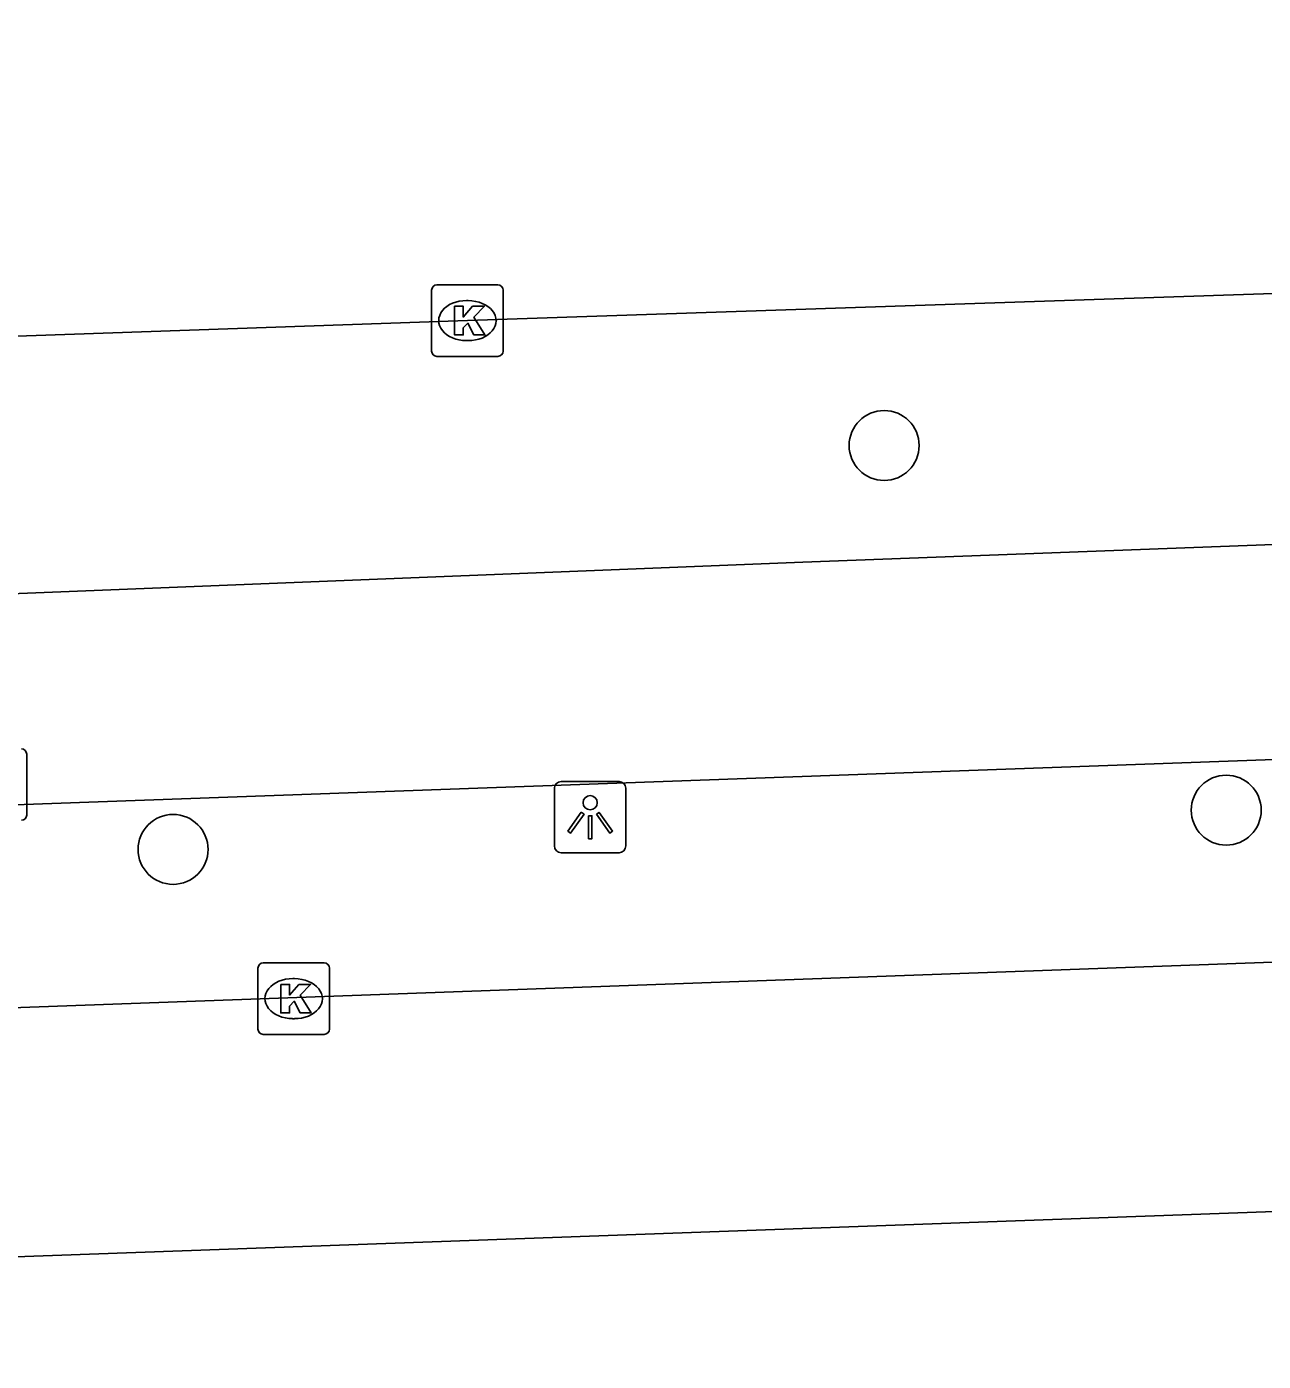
# Model space of a CAD drawing. Extents: x 161084 to 161928, y 385355 to 386522.
# Drawn here: x 161198.45 to 161215.73, y 386454.37 to 386473.03 of the extents above; entities that cross this region are included whole.
import ezdxf

# ---------------------------------------------------------------- set-up
doc = ezdxf.new("R2010")
doc.units = 0
for name, color, linetype in [('IMGEO_Boom', 7, 'Continuous'), ('IMGEO_Fietspad_gesloten', 7, 'Continuous'), ('IMGEO_Kolk', 7, 'Continuous'), ('IMGEO_Lichtpunt', 7, 'Continuous'), ('IMGEO_OVBaan_gesloten', 7, 'Continuous'), ('IMGEO_Rijbaan_lokaal_open', 7, 'Continuous'), ('IMGEO_Rioolput', 7, 'Continuous')]:
    doc.layers.add(name, color=color, linetype=linetype)

msp = doc.modelspace()

# ---------------------------------------------------------------- linework, layer by layer
at = {"layer": 'IMGEO_Boom'}
for centre in [(161210.434, 386467.173), (161215.216, 386462.074), (161200.496, 386461.525)]:
    msp.add_circle(centre, 0.489, dxfattribs=at)
at = {"layer": 'IMGEO_Fietspad_gesloten'}
for points in [[(161324.656, 386469.71), (161323.568, 386469.636), (161318.227, 386469.57), (161259.107, 386467.409), (161209.299, 386465.541), (161190.3, 386464.782), (161176.804, 386464.387), (161152.508, 386463.647), (161134.063, 386462.983), (161123.802, 386461.992), (161118.237, 386461.225), (161117.118, 386461.128)], [(161295.411, 386465.645), (161294.6, 386465.615), (161152.195, 386460.489), (161134.497, 386459.803), (161133.048, 386459.715)]]:
    msp.add_lwpolyline(points, dxfattribs=at)
at = {"layer": 'IMGEO_Kolk'}
for p, q in [((161204.109, 386468.493), (161204.109, 386469.345)), ((161204.184, 386469.419), (161205.036, 386469.419)), ((161205.11, 386469.345), (161205.11, 386468.493)), ((161204.597, 386469.199), (161204.622, 386469.199)), ((161204.62, 386468.639), (161204.595, 386468.639)), ((161205.036, 386468.419), (161204.184, 386468.419)), ((161201.681, 386459.012), (161201.681, 386459.864)), ((161201.756, 386459.938), (161202.608, 386459.938)), ((161202.682, 386459.864), (161202.682, 386459.012)), ((161202.169, 386459.718), (161202.194, 386459.718)), ((161202.192, 386459.158), (161202.167, 386459.158)), ((161202.608, 386458.938), (161201.756, 386458.938))]:
    msp.add_line(p, q, dxfattribs=at)
for points in [[(161204.109, 386468.493), (161204.109, 386469.345)], [(161204.184, 386469.419), (161205.036, 386469.419)], [(161205.11, 386469.345), (161205.11, 386468.493)], [(161204.43, 386469.119), (161204.553, 386469.119), (161204.553, 386468.968), (161204.683, 386469.119), (161204.847, 386469.119), (161204.701, 386468.968), (161204.854, 386468.719), (161204.702, 386468.719), (161204.617, 386468.883), (161204.553, 386468.816), (161204.553, 386468.719), (161204.43, 386468.719), (161204.43, 386469.119)], [(161205.036, 386468.419), (161204.184, 386468.419)], [(161201.681, 386459.012), (161201.681, 386459.864)], [(161201.756, 386459.938), (161202.608, 386459.938)], [(161202.682, 386459.864), (161202.682, 386459.012)], [(161202.002, 386459.638), (161202.125, 386459.638), (161202.125, 386459.487), (161202.255, 386459.638), (161202.419, 386459.638), (161202.273, 386459.487), (161202.426, 386459.238), (161202.274, 386459.238), (161202.189, 386459.402), (161202.125, 386459.335), (161202.125, 386459.238), (161202.002, 386459.238), (161202.002, 386459.638)], [(161202.608, 386458.938), (161201.756, 386458.938)]]:
    msp.add_lwpolyline(points, dxfattribs=at)
for centre, start, end in [((161204.186, 386469.343), 91.552, 178.448), ((161204.186, 386469.343), 91.552, 178.448), ((161205.034, 386469.343), 1.552, 88.448), ((161205.034, 386469.343), 1.552, 88.448), ((161204.186, 386468.495), 181.552, 268.448), ((161204.186, 386468.495), 181.552, 268.448), ((161205.034, 386468.495), 271.552, 358.448), ((161205.034, 386468.495), 271.552, 358.448), ((161201.758, 386459.862), 91.552, 178.448), ((161201.758, 386459.862), 91.552, 178.448), ((161202.606, 386459.862), 1.552, 88.448), ((161202.606, 386459.862), 1.552, 88.448), ((161201.758, 386459.014), 181.552, 268.448), ((161201.758, 386459.014), 181.552, 268.448), ((161202.606, 386459.014), 271.552, 358.448), ((161202.606, 386459.014), 271.552, 358.448)]:
    msp.add_arc(centre, 0.0765, start, end, dxfattribs=at)
for centre, major_axis, ratio, start_param, end_param in [((161204.596, 386468.919), (-0.387, 0.002), 0.722429, 4.712389, 7.853982), ((161204.621, 386468.919), (-0.39, 0.002), 0.717154, 1.570796, 4.712389), ((161202.168, 386459.438), (-0.387, 0.002), 0.722429, 4.712389, 7.853982), ((161202.193, 386459.438), (-0.39, 0.002), 0.717154, 1.570796, 4.712389)]:
    msp.add_ellipse(centre, major_axis=major_axis, ratio=ratio, start_param=start_param, end_param=end_param, dxfattribs=at)
at = {"layer": 'IMGEO_Lichtpunt'}
for p, q in [((161206.729, 386462.475), (161205.921, 386462.475)), ((161206.729, 386462.475), (161205.921, 386462.475)), ((161205.827, 386462.38), (161205.827, 386461.573)), ((161205.827, 386462.38), (161205.827, 386461.573)), ((161206.823, 386461.573), (161206.823, 386462.38)), ((161206.823, 386461.573), (161206.823, 386462.38)), ((161205.921, 386461.479), (161206.729, 386461.479)), ((161205.921, 386461.479), (161206.729, 386461.479))]:
    msp.add_line(p, q, dxfattribs=at)
for points in [[(161206.201, 386462.044), (161206.24, 386462.016), (161206.052, 386461.754), (161206.014, 386461.781), (161206.201, 386462.044)], [(161206.413, 386462.016), (161206.451, 386462.043), (161206.638, 386461.781), (161206.599, 386461.753), (161206.413, 386462.016)], [(161206.303, 386461.996), (161206.35, 386461.996), (161206.35, 386461.674), (161206.303, 386461.674), (161206.303, 386461.996)]]:
    msp.add_lwpolyline(points, dxfattribs=at)
msp.add_circle((161206.326, 386462.178), 0.0994, dxfattribs=at)
for centre, start, end in [((161205.921, 386462.38), 90, 180), ((161205.921, 386462.38), 90, 180), ((161206.729, 386462.38), 0, 90), ((161206.729, 386462.38), 0, 90), ((161205.921, 386461.573), 180, 270), ((161205.921, 386461.573), 180, 270), ((161206.729, 386461.573), 270, 0), ((161206.729, 386461.573), 270, 360)]:
    msp.add_arc(centre, 0.0946, start, end, dxfattribs=at)
at = {"layer": 'IMGEO_OVBaan_gesloten'}
msp.add_lwpolyline([(161324.488, 386473.029), (161324.174, 386473.019), (161308.878, 386472.496), (161294.413, 386471.969), (161278.948, 386471.456), (161264.494, 386470.965), (161249.014, 386470.423), (161234.54, 386469.929), (161219.072, 386469.405), (161204.61, 386468.919), (161189.602, 386468.4), (161168.592, 386467.689), (161159.524, 386467.368), (161153.509, 386467.159), (161145.56, 386466.922)], dxfattribs=at)
at = {"layer": 'IMGEO_Rijbaan_lokaal_open'}
for points in [[(161142.519, 386457.293), (161295.516, 386462.834)], [(161295.633, 386459.33), (161289.147, 386459.099), (161157.778, 386454.367)]]:
    msp.add_lwpolyline(points, dxfattribs=at)
at = {"layer": 'IMGEO_Rioolput'}
msp.add_line((161198.45, 386462.858), (161198.45, 386462.006), dxfattribs=at)
msp.add_lwpolyline([(161198.45, 386462.858), (161198.45, 386462.006)], dxfattribs=at)
for centre, start, end in [((161198.374, 386462.856), 1.552, 88.448), ((161198.374, 386462.856), 1.552, 88.448), ((161198.374, 386462.008), 271.552, 358.448), ((161198.374, 386462.008), 271.552, 358.448)]:
    msp.add_arc(centre, 0.0765, start, end, dxfattribs=at)

doc.saveas('drawing.dxf')
